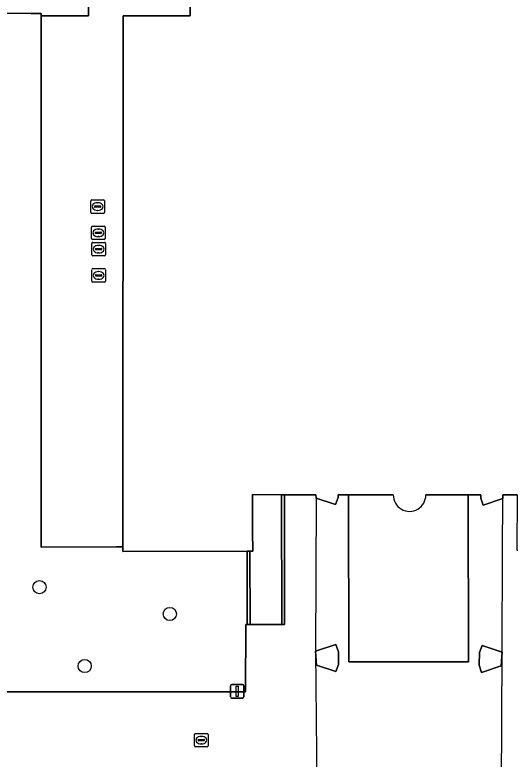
# Model space of a CAD drawing. Extents: x 161477 to 163040, y 383680 to 384871.
# Drawn here: x 161847.1 to 161883.6, y 384251.7 to 384306.7 of the extents above; entities that cross this region are included whole.
import ezdxf

# ---------------------------------------------------------------- set-up
doc = ezdxf.new("R2010")
doc.units = 0
for name, color, linetype in [('IMGEO_Boom', 7, 'Continuous'), ('IMGEO_Groenvoorziening', 7, 'Continuous'), ('IMGEO_Lichtmast', 7, 'Continuous'), ('IMGEO_Muur', 7, 'Continuous'), ('IMGEO_Pand', 7, 'Continuous'), ('IMGEO_Pand_overbouw', 7, 'Continuous'), ('IMGEO_Rioolput', 7, 'Continuous'), ('IMGEO_Voetpad_gesloten', 7, 'Continuous'), ('IMGEO_Voetpad_op_trap', 7, 'Continuous'), ('IMGEO_Voetpad_open', 7, 'Continuous')]:
    doc.layers.add(name, color=color, linetype=linetype)

msp = doc.modelspace()

# ---------------------------------------------------------------- linework, layer by layer
at = {"layer": 'IMGEO_Boom'}
for centre in [(161848.882, 384264.384), (161858.506, 384262.409), (161852.223, 384258.564)]:
    msp.add_circle(centre, 0.489, dxfattribs=at)
at = {"layer": 'IMGEO_Groenvoorziening'}
msp.add_lwpolyline([(161848.995, 384288.764), (161848.999, 384306.584), (161848.999, 384306.752), (161848.275, 384306.754), (161840.752, 384306.775), (161838.752, 384306.78), (161838.765, 384291.613), (161838.768, 384275.095), (161838.797, 384257.441), (161838.799, 384256.777), (161840.921, 384256.647), (161859.948, 384256.647), (161861.058, 384256.647), (161864.088, 384256.647), (161864.127, 384261.629), (161864.233, 384261.629), (161864.212, 384267.051), (161855.033, 384267.033), (161855.033, 384267.359), (161854.547, 384267.358), (161849.004, 384267.346)], close=True, dxfattribs=at)
at = {"layer": 'IMGEO_Lichtmast'}
for p, q in [((161862.98, 384256.299), (161862.98, 384257.099)), ((161862.98, 384257.099), (161862.98, 384256.299)), ((161863.08, 384257.199), (161863.87, 384257.199)), ((161863.87, 384257.199), (161863.08, 384257.199)), ((161863.97, 384257.099), (161863.97, 384256.299)), ((161863.97, 384256.299), (161863.97, 384257.099)), ((161863.87, 384256.199), (161863.08, 384256.199)), ((161863.08, 384256.199), (161863.87, 384256.199))]:
    msp.add_line(p, q, dxfattribs=at)
msp.add_lwpolyline([(161863.4, 384257.074), (161863.55, 384257.074), (161863.55, 384256.324), (161863.4, 384256.324), (161863.4, 384257.074)], dxfattribs=at)
for centre, start, end in [((161863.08, 384257.099), 90, 180), ((161863.08, 384257.099), 90, 180), ((161863.87, 384257.099), 0, 90), ((161863.87, 384257.099), 360, 90), ((161863.08, 384256.299), 180, 270), ((161863.08, 384256.299), 180, 270), ((161863.87, 384256.299), 270, 0), ((161863.87, 384256.299), 270, 0)]:
    msp.add_arc(centre, 0.1, start, end, dxfattribs=at)
at = {"layer": 'IMGEO_Muur'}
for points in [[(161866.966, 384271.22), (161866.766, 384271.22), (161866.783, 384261.64), (161866.983, 384261.641)], [(161864.412, 384267.052), (161864.212, 384267.051), (161864.233, 384261.629), (161864.433, 384261.628)]]:
    msp.add_lwpolyline(points, close=True, dxfattribs=at)
at = {"layer": 'IMGEO_Pand'}
for points in [[(161860.03, 384313.658), (161860.049, 384312.53), (161860.003, 384306.592), (161855.053, 384306.595), (161855.033, 384267.359), (161855.033, 384267.033), (161864.212, 384267.051), (161864.412, 384267.052), (161864.627, 384267.052), (161864.623, 384268.498), (161864.614, 384271.223), (161866.766, 384271.22), (161866.966, 384271.22), (161869.298, 384271.218), (161869.312, 384270.967), (161870.754, 384270.496), (161870.947, 384271.014), (161870.945, 384271.216), (161871.708, 384271.215), (161875.015, 384271.211)], [(161877.415, 384271.209), (161880.553, 384271.205), (161881.487, 384271.204), (161881.48, 384270.973), (161881.651, 384270.438), (161883.108, 384270.931), (161883.112, 384271.202), (161884.149, 384271.201), (161884.144, 384267.12), (161884.172, 384267.121), (161884.43, 384267.121), (161885.705, 384267.119), (161885.946, 384267.119), (161885.938, 384266.333), (161886.108, 384266.334), (161904.251, 384266.346), (161904.197, 384290.37), (161904.193, 384305.675), (161904.193, 384306.123), (161903.592, 384306.266), (161903.592, 384306.612), (161903.592, 384306.701)]]:
    msp.add_lwpolyline(points, dxfattribs=at)
for points in [[(161869.278, 384259.659), (161869.338, 384258.623), (161870.78, 384258.152), (161870.973, 384258.67), (161870.961, 384259.618), (161870.779, 384260.147)], [(161882.981, 384258.574), (161883.043, 384259.597), (161881.575, 384260.081), (161881.382, 384259.562), (161881.375, 384259.318), (161881.362, 384258.886), (161881.353, 384258.616), (161881.524, 384258.081)]]:
    msp.add_lwpolyline(points, close=True, dxfattribs=at)
msp.add_arc((161876.215, 384271.187), 1.2, 178.8645, 1.04, dxfattribs=at)
at = {"layer": 'IMGEO_Pand_overbouw'}
for points in [[(161875.015, 384271.211), (161871.708, 384271.215), (161870.945, 384271.216), (161870.947, 384271.014), (161870.754, 384270.496), (161869.312, 384270.967), (161869.278, 384259.659), (161869.367, 384249.619), (161869.373, 384247.273), (161869.433, 384246.237), (161869.399, 384234.9), (161869.415, 384233.876), (161869.392, 384230.216), (161882.936, 384230.179), (161882.927, 384233.839), (161882.955, 384234.856), (161883.004, 384249.619)], [(161883.004, 384249.619), (161883.043, 384259.597), (161883.086, 384267.076), (161883.108, 384270.931), (161881.651, 384270.438), (161881.48, 384270.973), (161881.487, 384271.204), (161880.553, 384271.205), (161877.415, 384271.209)]]:
    msp.add_lwpolyline(points, dxfattribs=at)
msp.add_arc((161876.215, 384271.187), 1.2, 178.8645, 1.04, dxfattribs=at)
at = {"layer": 'IMGEO_Rioolput'}
for p, q in [((161852.682, 384292.073), (161852.682, 384292.925)), ((161852.757, 384292.999), (161853.609, 384292.999)), ((161852.984, 384292.542), (161853.382, 384292.542)), ((161853.17, 384292.779), (161853.195, 384292.779)), ((161853.683, 384292.925), (161853.683, 384292.073)), ((161853.609, 384291.999), (161852.757, 384291.999)), ((161852.941, 384292.493), (161852.941, 384292.505)), ((161853.379, 384292.456), (161852.981, 384292.456)), ((161853.193, 384292.219), (161853.168, 384292.219)), ((161853.425, 384292.505), (161853.425, 384292.493)), ((161852.725, 384290.135), (161852.725, 384290.987)), ((161852.8, 384291.061), (161853.652, 384291.061)), ((161853.726, 384290.987), (161853.726, 384290.135)), ((161852.984, 384290.555), (161852.984, 384290.567)), ((161853.422, 384290.518), (161853.024, 384290.518)), ((161853.027, 384290.604), (161853.425, 384290.604)), ((161853.213, 384290.841), (161853.238, 384290.841)), ((161853.468, 384290.567), (161853.468, 384290.555)), ((161853.652, 384290.061), (161852.8, 384290.061)), ((161852.828, 384289.856), (161853.68, 384289.856)), ((161853.236, 384290.281), (161853.211, 384290.281)), ((161852.753, 384288.93), (161852.753, 384289.782)), ((161853.012, 384289.35), (161853.012, 384289.362)), ((161853.45, 384289.313), (161853.052, 384289.313)), ((161853.055, 384289.399), (161853.453, 384289.399)), ((161853.241, 384289.636), (161853.266, 384289.636)), ((161853.496, 384289.362), (161853.496, 384289.35)), ((161853.754, 384289.782), (161853.754, 384288.93)), ((161853.68, 384288.856), (161852.828, 384288.856)), ((161853.264, 384289.076), (161853.239, 384289.076)), ((161852.749, 384286.987), (161852.749, 384287.839)), ((161852.824, 384287.913), (161853.676, 384287.913)), ((161853.237, 384287.693), (161853.262, 384287.693)), ((161853.75, 384287.839), (161853.75, 384286.987)), ((161853.008, 384287.407), (161853.008, 384287.419)), ((161853.446, 384287.37), (161853.048, 384287.37)), ((161853.051, 384287.456), (161853.449, 384287.456)), ((161853.26, 384287.133), (161853.235, 384287.133)), ((161853.492, 384287.419), (161853.492, 384287.407)), ((161853.676, 384286.913), (161852.824, 384286.913)), ((161860.33, 384252.663), (161860.33, 384253.515)), ((161860.405, 384253.589), (161861.257, 384253.589)), ((161861.331, 384253.515), (161861.331, 384252.663)), ((161860.589, 384253.083), (161860.589, 384253.095)), ((161861.027, 384253.046), (161860.629, 384253.046)), ((161860.632, 384253.132), (161861.03, 384253.132)), ((161860.818, 384253.369), (161860.843, 384253.369)), ((161861.073, 384253.095), (161861.073, 384253.083)), ((161861.257, 384252.589), (161860.405, 384252.589)), ((161860.841, 384252.809), (161860.816, 384252.809))]:
    msp.add_line(p, q, dxfattribs=at)
for points in [[(161852.682, 384292.073), (161852.682, 384292.925)], [(161852.757, 384292.999), (161853.609, 384292.999)], [(161853.683, 384292.925), (161853.683, 384292.073)], [(161853.609, 384291.999), (161852.757, 384291.999)], [(161852.725, 384290.135), (161852.725, 384290.987)], [(161852.8, 384291.061), (161853.652, 384291.061)], [(161853.726, 384290.987), (161853.726, 384290.135)], [(161853.652, 384290.061), (161852.8, 384290.061)], [(161852.828, 384289.856), (161853.68, 384289.856)], [(161852.753, 384288.93), (161852.753, 384289.782)], [(161853.754, 384289.782), (161853.754, 384288.93)], [(161853.68, 384288.856), (161852.828, 384288.856)], [(161852.749, 384286.987), (161852.749, 384287.839)], [(161852.824, 384287.913), (161853.676, 384287.913)], [(161853.75, 384287.839), (161853.75, 384286.987)], [(161853.676, 384286.913), (161852.824, 384286.913)], [(161860.33, 384252.663), (161860.33, 384253.515)], [(161860.405, 384253.589), (161861.257, 384253.589)], [(161861.331, 384253.515), (161861.331, 384252.663)], [(161861.257, 384252.589), (161860.405, 384252.589)]]:
    msp.add_lwpolyline(points, dxfattribs=at)
for centre, radius, start, end in [((161852.759, 384292.923), 0.0765, 91.552, 178.448), ((161852.759, 384292.923), 0.0765, 91.552, 178.448), ((161852.981, 384292.502), 0.0403, 85.8775, 175.7526), ((161853.386, 384292.504), 0.0386, 1.7309, 96.639), ((161853.607, 384292.923), 0.0765, 1.552, 88.448), ((161853.607, 384292.923), 0.0765, 1.552, 88.448), ((161852.759, 384292.075), 0.0765, 181.552, 268.448), ((161852.759, 384292.075), 0.0765, 181.552, 268.448), ((161852.978, 384292.492), 0.0366, 178.938, 274.7102), ((161853.382, 384292.499), 0.043, 264.8664, 352.4533), ((161853.607, 384292.075), 0.0765, 271.552, 358.448), ((161853.607, 384292.075), 0.0765, 271.552, 358.448), ((161852.802, 384290.985), 0.0765, 91.552, 178.448), ((161852.802, 384290.985), 0.0765, 91.552, 178.448), ((161853.65, 384290.985), 0.0765, 1.552, 88.448), ((161853.65, 384290.985), 0.0765, 1.552, 88.448), ((161853.024, 384290.564), 0.0403, 85.8775, 175.7526), ((161853.021, 384290.554), 0.0366, 178.938, 274.7102), ((161853.425, 384290.561), 0.043, 264.8664, 352.4533), ((161853.429, 384290.566), 0.0386, 1.7309, 96.639), ((161852.802, 384290.137), 0.0765, 181.552, 268.448), ((161852.802, 384290.137), 0.0765, 181.552, 268.448), ((161852.83, 384289.78), 0.0765, 91.552, 178.448), ((161852.83, 384289.78), 0.0765, 91.552, 178.448), ((161853.65, 384290.137), 0.0765, 271.552, 358.448), ((161853.65, 384290.137), 0.0765, 271.552, 358.448), ((161853.678, 384289.78), 0.0765, 1.552, 88.448), ((161853.678, 384289.78), 0.0765, 1.552, 88.448), ((161853.052, 384289.359), 0.0403, 85.8775, 175.7526), ((161853.049, 384289.349), 0.0366, 178.938, 274.7102), ((161853.453, 384289.356), 0.043, 264.8664, 352.4533), ((161853.457, 384289.361), 0.0386, 1.7309, 96.639), ((161852.83, 384288.932), 0.0765, 181.552, 268.448), ((161852.83, 384288.932), 0.0765, 181.552, 268.448), ((161853.678, 384288.932), 0.0765, 271.552, 358.448), ((161853.678, 384288.932), 0.0765, 271.552, 358.448), ((161852.826, 384287.837), 0.0765, 91.552, 178.448), ((161852.826, 384287.837), 0.0765, 91.552, 178.448), ((161853.674, 384287.837), 0.0765, 1.552, 88.448), ((161853.674, 384287.837), 0.0765, 1.552, 88.448), ((161853.048, 384287.416), 0.0403, 85.8775, 175.7526), ((161853.045, 384287.406), 0.0366, 178.938, 274.7102), ((161853.449, 384287.413), 0.043, 264.8664, 352.4533), ((161853.453, 384287.418), 0.0386, 1.7309, 96.639), ((161852.826, 384286.989), 0.0765, 181.552, 268.448), ((161852.826, 384286.989), 0.0765, 181.552, 268.448), ((161853.674, 384286.989), 0.0765, 271.552, 358.448), ((161853.674, 384286.989), 0.0765, 271.552, 358.448), ((161860.407, 384253.513), 0.0765, 91.552, 178.448), ((161860.407, 384253.513), 0.0765, 91.552, 178.448), ((161861.255, 384253.513), 0.0765, 1.552, 88.448), ((161861.255, 384253.513), 0.0765, 1.552, 88.448), ((161860.629, 384253.092), 0.0403, 85.8775, 175.7526), ((161860.626, 384253.082), 0.0366, 178.938, 274.7102), ((161861.03, 384253.089), 0.043, 264.8664, 352.4533), ((161861.034, 384253.094), 0.0386, 1.7309, 96.639), ((161860.407, 384252.665), 0.0765, 181.552, 268.448), ((161860.407, 384252.665), 0.0765, 181.552, 268.448), ((161861.255, 384252.665), 0.0765, 271.552, 358.448), ((161861.255, 384252.665), 0.0765, 271.552, 358.448)]:
    msp.add_arc(centre, radius, start, end, dxfattribs=at)
for centre, major_axis, ratio, start_param, end_param in [((161853.169, 384292.499), (-0.387, 0.002), 0.722429, 4.712389, 7.853982), ((161853.194, 384292.499), (-0.39, 0.002), 0.717154, 1.570796, 4.712389), ((161853.212, 384290.561), (-0.387, 0.002), 0.722429, 4.712389, 7.853982), ((161853.237, 384290.561), (-0.39, 0.002), 0.717154, 1.570796, 4.712389), ((161853.24, 384289.356), (-0.387, 0.002), 0.722429, 4.712389, 7.853982), ((161853.265, 384289.356), (-0.39, 0.002), 0.717154, 1.570796, 4.712389), ((161853.236, 384287.413), (-0.387, 0.002), 0.722429, 4.712389, 7.853982), ((161853.261, 384287.413), (-0.39, 0.002), 0.717154, 1.570796, 4.712389), ((161860.817, 384253.089), (-0.387, 0.002), 0.722429, 4.712389, 7.853982), ((161860.842, 384253.089), (-0.39, 0.002), 0.717154, 1.570796, 4.712389)]:
    msp.add_ellipse(centre, major_axis=major_axis, ratio=ratio, start_param=start_param, end_param=end_param, dxfattribs=at)
at = {"layer": 'IMGEO_Voetpad_gesloten'}
msp.add_lwpolyline([(161866.766, 384271.22), (161864.614, 384271.223), (161864.623, 384268.498), (161864.627, 384267.052), (161864.412, 384267.052), (161864.433, 384261.628), (161866.783, 384261.64)], close=True, dxfattribs=at)
at = {"layer": 'IMGEO_Voetpad_op_trap'}
for points in [[(161875.015, 384271.211), (161871.708, 384271.215), (161871.718, 384258.879), (161880.562, 384258.886), (161880.553, 384271.205)], [(161880.553, 384271.205), (161877.415, 384271.209)]]:
    msp.add_lwpolyline(points, dxfattribs=at)
msp.add_arc((161876.215, 384271.187), 1.2, 178.8645, 1.04, dxfattribs=at)
at = {"layer": 'IMGEO_Voetpad_open'}
for points in [[(161860.002, 384328.971), (161860.001, 384329.128), (161852.559, 384329.203), (161852.527, 384326.072), (161852.527, 384325.872), (161852.532, 384323.455), (161852.533, 384323.314), (161852.474, 384321.173), (161852.482, 384317.397), (161852.493, 384312.529), (161852.501, 384308.788), (161852.496, 384306.589), (161848.999, 384306.584), (161848.995, 384288.764), (161849.004, 384267.346), (161854.547, 384267.358), (161855.033, 384267.359), (161855.053, 384306.595), (161860.003, 384306.592), (161860.049, 384312.53), (161860.03, 384313.658)], [(161840.752, 384306.775), (161848.275, 384306.754), (161848.999, 384306.752), (161848.999, 384306.584), (161852.496, 384306.589), (161852.501, 384308.788), (161850.512, 384308.768), (161850.512, 384309.258), (161850.506, 384312.529), (161850.496, 384317.399), (161850.489, 384321.17), (161852.474, 384321.173), (161852.533, 384323.314), (161832.33, 384323.318)], [(161884.149, 384271.201), (161883.112, 384271.202), (161883.108, 384270.931), (161881.651, 384270.438), (161881.48, 384270.973), (161881.487, 384271.204), (161880.553, 384271.205), (161880.562, 384258.886), (161871.718, 384258.879), (161871.708, 384271.215), (161870.945, 384271.216), (161870.947, 384271.014), (161870.754, 384270.496), (161869.312, 384270.967), (161869.298, 384271.218), (161866.966, 384271.22), (161866.983, 384261.641), (161866.783, 384261.64), (161864.433, 384261.628), (161864.233, 384261.629), (161864.127, 384261.629), (161864.088, 384256.647), (161861.058, 384256.647), (161859.948, 384256.647), (161840.921, 384256.647)]]:
    msp.add_lwpolyline(points, dxfattribs=at)
for points in [[(161869.278, 384259.659), (161870.779, 384260.147), (161870.961, 384259.618), (161870.973, 384258.67), (161870.78, 384258.152), (161869.338, 384258.623)], [(161882.981, 384258.574), (161881.524, 384258.081), (161881.353, 384258.616), (161881.362, 384258.886), (161881.375, 384259.318), (161881.382, 384259.562), (161881.575, 384260.081), (161883.043, 384259.597)]]:
    msp.add_lwpolyline(points, close=True, dxfattribs=at)

doc.saveas('drawing.dxf')
